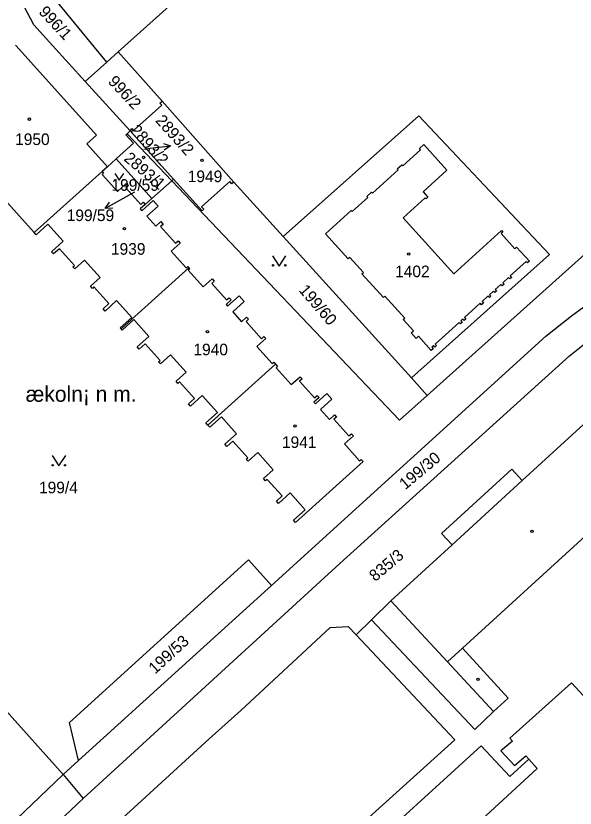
# Model space of a CAD drawing. Extents: x -735249 to -729401, y -1124843 to -1121828.
# Drawn here: x -733127.6 to -733045.7, y -1123687.3 to -1123571.3 of the extents above; entities that cross this region are included whole.
import ezdxf

# ---------------------------------------------------------------- set-up
doc = ezdxf.new("R2010")
doc.units = 0
for name, color, linetype in [('Vrstva 1', 7, 'Continuous'), ('Vrstva 15', 7, 'Continuous'), ('Vrstva 16', 7, 'Continuous'), ('Vrstva 18', 7, 'Continuous'), ('Vrstva 19', 7, 'Continuous'), ('Vrstva 25', 7, 'Continuous'), ('Vrstva 4', 7, 'Continuous')]:
    doc.layers.add(name, color=color, linetype=linetype)

msp = doc.modelspace()

# ---------------------------------------------------------------- linework, layer by layer
at = {"layer": 'Vrstva 1'}
for points in [[(-733049.16, -1123519.71), (-733112.61, -1123576.59)], [(-733114.28, -1123578.09), (-733125.98, -1123563.77)], [(-733124.99, -1123572.6), (-733126.37, -1123569.93)], [(-733122.25, -1123575.64), (-733124.99, -1123572.6)], [(-733117.44, -1123580.93), (-733122.25, -1123575.64)], [(-733112.61, -1123576.59), (-733114.28, -1123578.09)], [(-733112.61, -1123576.59), (-733106.19, -1123583.82)], [(-733114.28, -1123578.09), (-733117.44, -1123580.93)], [(-733110.85, -1123588.16), (-733117.44, -1123580.93)], [(-733110.35, -1123588.11), (-733106.22, -1123584.39)], [(-733106.49, -1123584.09), (-733106.19, -1123583.82)], [(-733106.22, -1123584.39), (-733106.49, -1123584.09)], [(-733106.19, -1123583.82), (-733095.67, -1123595.67)], [(-733088.44, -1123603.59), (-733068.55, -1123585.92)], [(-733068.55, -1123585.92), (-733049.43, -1123606.25)], [(-733110.85, -1123588.16), (-733110.62, -1123587.81)], [(-733110.62, -1123587.81), (-733110.35, -1123588.11)], [(-733111.48, -1123588.73), (-733111.3, -1123588.57)], [(-733110.38, -1123589.95), (-733111.48, -1123588.73)], [(-733111.3, -1123588.57), (-733110.85, -1123588.16)], [(-733111.3, -1123588.57), (-733104.76, -1123595.44)], [(-733104.51, -1123595.21), (-733110.85, -1123588.16)], [(-733110.38, -1123589.95), (-733112.92, -1123592.22)], [(-733112.92, -1123592.22), (-733114.2, -1123593.39)], [(-733112.92, -1123592.22), (-733107.69, -1123598.07)], [(-733114.2, -1123593.39), (-733114.97, -1123594.08)], [(-733124.9, -1123603.03), (-733114.97, -1123594.08)], [(-733114.97, -1123594.08), (-733114.75, -1123594.32)], [(-733114.75, -1123594.32), (-733114.96, -1123594.51)], [(-733114.96, -1123594.51), (-733112.72, -1123597)], [(-733112.72, -1123597), (-733111.42, -1123595.83)], [(-733111.42, -1123595.83), (-733111.12, -1123596.16)], [(-733104.76, -1123595.44), (-733107.69, -1123598.07)], [(-733104.76, -1123595.44), (-733104.51, -1123595.21)], [(-733104.76, -1123595.44), (-733071.4, -1123630.48)], [(-733100.33, -1123599.86), (-733104.51, -1123595.21)], [(-733096.27, -1123595.54), (-733100.4, -1123599.25)], [(-733095.94, -1123595.91), (-733096.27, -1123595.54)], [(-733095.67, -1123595.67), (-733095.94, -1123595.91)], [(-733095.67, -1123595.67), (-733088.44, -1123603.59)], [(-733111.12, -1123596.16), (-733111.49, -1123596.5)], [(-733111.49, -1123596.5), (-733109.3, -1123598.93)], [(-733124.9, -1123603.03), (-733129.22, -1123598.23)], [(-733107.69, -1123598.07), (-733108.65, -1123598.91)], [(-733108.65, -1123598.91), (-733109.39, -1123599.58)], [(-733109.3, -1123598.93), (-733108.93, -1123598.6)], [(-733109.16, -1123599.83), (-733107.49, -1123598.33)], [(-733108.93, -1123598.6), (-733108.65, -1123598.91)], [(-733106.75, -1123599.15), (-733108.42, -1123600.65)], [(-733107.49, -1123598.33), (-733106.75, -1123599.15)], [(-733100.4, -1123599.25), (-733100.07, -1123599.62)], [(-733109.39, -1123599.58), (-733109.16, -1123599.83)], [(-733100.07, -1123599.62), (-733100.33, -1123599.86)], [(-733108.42, -1123600.65), (-733107.12, -1123602.1)], [(-733107.12, -1123602.1), (-733106.38, -1123601.43)], [(-733106.38, -1123601.43), (-733106.02, -1123601.83)], [(-733038.13, -1123600.71), (-733067.37, -1123626.88)], [(-733122.9, -1123601.81), (-733124.61, -1123603.35)], [(-733120.66, -1123604.3), (-733122.9, -1123601.81)], [(-733106.02, -1123601.83), (-733106.39, -1123602.16)], [(-733106.39, -1123602.16), (-733104.21, -1123604.59)], [(-733124.61, -1123603.35), (-733124.9, -1123603.03)], [(-733069.62, -1123624.3), (-733088.44, -1123603.59)], [(-733122.37, -1123605.84), (-733120.66, -1123604.3)], [(-733103.55, -1123604.57), (-733104.87, -1123605.76)], [(-733104.21, -1123604.59), (-733103.84, -1123604.25)], [(-733103.84, -1123604.25), (-733103.55, -1123604.57)], [(-733122.07, -1123606.17), (-733122.37, -1123605.84)], [(-733121.22, -1123605.41), (-733122.07, -1123606.17)], [(-733119.02, -1123607.85), (-733121.22, -1123605.41)], [(-733104.87, -1123605.76), (-733102.65, -1123608.22)], [(-733049.43, -1123606.25), (-733069.62, -1123624.3)], [(-733117.53, -1123607.07), (-733118.96, -1123608.35)], [(-733115.25, -1123609.59), (-733117.53, -1123607.07)], [(-733119.24, -1123608.04), (-733119.02, -1123607.85)], [(-733118.96, -1123608.35), (-733119.24, -1123608.04)], [(-733112.17, -1123617.15), (-733102.28, -1123608.18)], [(-733102.65, -1123608.22), (-733102.42, -1123608.02)], [(-733102.42, -1123608.02), (-733102.28, -1123608.18)], [(-733102.13, -1123608.35), (-733102.35, -1123608.55)], [(-733102.35, -1123608.55), (-733100.14, -1123611)], [(-733102.28, -1123608.18), (-733102.13, -1123608.35)], [(-733116.68, -1123610.88), (-733115.25, -1123609.59)], [(-733100.14, -1123611), (-733098.83, -1123609.82)], [(-733098.83, -1123609.82), (-733098.54, -1123610.14)], [(-733116.39, -1123611.2), (-733116.68, -1123610.88)], [(-733116.17, -1123611), (-733116.39, -1123611.2)], [(-733113.98, -1123613.43), (-733116.17, -1123611)], [(-733098.54, -1123610.14), (-733098.91, -1123610.47)], [(-733098.91, -1123610.47), (-733096.73, -1123612.9)], [(-733112.84, -1123612.98), (-733114.54, -1123614.52)], [(-733110.61, -1123615.45), (-733112.84, -1123612.98)], [(-733096.07, -1123612.89), (-733096.81, -1123613.55)], [(-733096.73, -1123612.9), (-733096.36, -1123612.57)], [(-733096.58, -1123613.81), (-733094.91, -1123612.3)], [(-733096.36, -1123612.57), (-733096.07, -1123612.89)], [(-733094.17, -1123613.13), (-733095.84, -1123614.63)], [(-733094.91, -1123612.3), (-733094.17, -1123613.13)], [(-733046.22, -1123615.21), (-733042.27, -1123612.33)], [(-733114.83, -1123614.2), (-733113.98, -1123613.43)], [(-733114.54, -1123614.52), (-733114.83, -1123614.2)], [(-733096.81, -1123613.55), (-733096.58, -1123613.81)], [(-733180.84, -1123615.22), (-733120.65, -1123682.36)], [(-733112.32, -1123616.99), (-733110.61, -1123615.45)], [(-733095.84, -1123614.63), (-733094.54, -1123616.08)], [(-733094.54, -1123616.08), (-733093.8, -1123615.41)], [(-733093.8, -1123615.41), (-733093.51, -1123615.73)], [(-733049.95, -1123618.19), (-733046.22, -1123615.21)], [(-733110.32, -1123615.77), (-733112.03, -1123617.31)], [(-733108.11, -1123618.23), (-733110.32, -1123615.77)], [(-733093.51, -1123615.73), (-733093.88, -1123616.06)], [(-733093.88, -1123616.06), (-733091.63, -1123618.57)], [(-733112.17, -1123617.15), (-733112.32, -1123616.99)], [(-733112.03, -1123617.31), (-733112.17, -1123617.15)], [(-733046.51, -1123621.06), (-733042.61, -1123617.97)], [(-733109.82, -1123619.77), (-733108.11, -1123618.23)], [(-733090.97, -1123618.55), (-733092.29, -1123619.73)], [(-733091.63, -1123618.57), (-733091.26, -1123618.23)], [(-733091.26, -1123618.23), (-733090.97, -1123618.55)], [(-733090.15, -1123654.68), (-733049.95, -1123618.19)], [(-733109.53, -1123620.09), (-733109.82, -1123619.77)], [(-733108.67, -1123619.32), (-733109.53, -1123620.09)], [(-733106.48, -1123621.75), (-733108.67, -1123619.32)], [(-733092.29, -1123619.73), (-733090.06, -1123622.21)], [(-733104.93, -1123620.93), (-733106.42, -1123622.27)], [(-733102.65, -1123623.45), (-733104.93, -1123620.93)], [(-733080.16, -1123651.47), (-733046.51, -1123621.06)], [(-733106.71, -1123621.95), (-733106.48, -1123621.75)], [(-733106.42, -1123622.27), (-733106.71, -1123621.95)], [(-733099.49, -1123631.23), (-733089.55, -1123622.32)], [(-733090.06, -1123622.21), (-733089.83, -1123622.01)], [(-733089.83, -1123622.01), (-733089.55, -1123622.32)], [(-733089.55, -1123622.32), (-733089.27, -1123622.64)], [(-733089.27, -1123622.64), (-733089.48, -1123622.82)], [(-733104.14, -1123624.79), (-733102.65, -1123623.45)], [(-733089.48, -1123622.82), (-733087.25, -1123625.3)], [(-733103.85, -1123625.11), (-733104.14, -1123624.79)], [(-733103.63, -1123624.91), (-733103.85, -1123625.11)], [(-733101.44, -1123627.34), (-733103.63, -1123624.91)], [(-733087.25, -1123625.3), (-733085.95, -1123624.13)], [(-733085.66, -1123624.45), (-733086.03, -1123624.79)], [(-733086.03, -1123624.79), (-733083.85, -1123627.21)], [(-733085.95, -1123624.13), (-733085.66, -1123624.45)], [(-733069.62, -1123624.3), (-733067.37, -1123626.88)], [(-733100.3, -1123626.89), (-733102.01, -1123628.43)], [(-733098.06, -1123629.37), (-733100.3, -1123626.89)], [(-733083.19, -1123627.2), (-733083.93, -1123627.87)], [(-733083.85, -1123627.21), (-733083.48, -1123626.88)], [(-733083.71, -1123628.11), (-733082.04, -1123626.61)], [(-733083.48, -1123626.88), (-733083.19, -1123627.2)], [(-733082.04, -1123626.61), (-733081.3, -1123627.43)], [(-733067.37, -1123626.88), (-733071.4, -1123630.48)], [(-733102.29, -1123628.11), (-733101.44, -1123627.34)], [(-733102.01, -1123628.43), (-733102.29, -1123628.11)], [(-733083.93, -1123627.87), (-733083.71, -1123628.11)], [(-733081.3, -1123627.43), (-733082.97, -1123628.93)], [(-733099.77, -1123630.91), (-733098.06, -1123629.37)], [(-733082.97, -1123628.93), (-733081.67, -1123630.38)], [(-733053.42, -1123639.34), (-733042.15, -1123629.01)], [(-733097.5, -1123630), (-733099.21, -1123631.54)], [(-733095.26, -1123632.48), (-733097.5, -1123630)], [(-733081.67, -1123630.38), (-733080.93, -1123629.71)], [(-733080.63, -1123630.04), (-733081, -1123630.37)], [(-733081, -1123630.37), (-733078.81, -1123632.81)], [(-733080.93, -1123629.71), (-733080.63, -1123630.04)], [(-733099.49, -1123631.23), (-733099.77, -1123630.91)], [(-733099.21, -1123631.54), (-733099.49, -1123631.23)], [(-733096.97, -1123634.02), (-733095.26, -1123632.48)], [(-733078.15, -1123632.79), (-733079.47, -1123633.98)], [(-733078.81, -1123632.81), (-733078.44, -1123632.48)], [(-733078.44, -1123632.48), (-733078.15, -1123632.79)], [(-733096.68, -1123634.34), (-733096.97, -1123634.02)], [(-733095.83, -1123633.57), (-733096.68, -1123634.34)], [(-733093.64, -1123636), (-733095.83, -1123633.57)], [(-733079.47, -1123633.98), (-733077.25, -1123636.44)], [(-733092.16, -1123635.25), (-733093.57, -1123636.52)], [(-733089.89, -1123637.77), (-733092.16, -1123635.25)], [(-733093.86, -1123636.2), (-733093.64, -1123636)], [(-733093.57, -1123636.52), (-733093.86, -1123636.2)], [(-733076.74, -1123636.56), (-733086.64, -1123645.48)], [(-733077.25, -1123636.44), (-733077.03, -1123636.24)], [(-733077.03, -1123636.24), (-733076.74, -1123636.56)], [(-733065.24, -1123647.08), (-733054.95, -1123637.67)], [(-733054.95, -1123637.67), (-733053.42, -1123639.34)], [(-733091.3, -1123639.04), (-733089.89, -1123637.77)], [(-733091.01, -1123639.37), (-733091.3, -1123639.04)], [(-733090.78, -1123639.17), (-733091.01, -1123639.37)], [(-733088.59, -1123641.6), (-733090.78, -1123639.17)], [(-733087.44, -1123641.15), (-733089.15, -1123642.69)], [(-733085.22, -1123643.62), (-733087.44, -1123641.15)], [(-733089.44, -1123642.37), (-733088.59, -1123641.6)], [(-733089.15, -1123642.69), (-733089.44, -1123642.37)], [(-733086.93, -1123645.16), (-733085.22, -1123643.62)], [(-733086.64, -1123645.48), (-733086.93, -1123645.16)], [(-733063.71, -1123648.76), (-733065.24, -1123647.08)], [(-733072.66, -1123656.96), (-733063.71, -1123648.76)], [(-733119.73, -1123674.74), (-733093.53, -1123650.95)], [(-733117.72, -1123685.88), (-733080.16, -1123651.47)], [(-733093.53, -1123650.95), (-733090.15, -1123654.68)], [(-733090.15, -1123654.68), (-733118.42, -1123680.34)], [(-733075.49, -1123659.72), (-733072.66, -1123656.96)], [(-733077.75, -1123661.93), (-733075.49, -1123659.72)], [(-733094.66, -1123672.99), (-733081.54, -1123660.84)], [(-733081.54, -1123660.84), (-733078.9, -1123660.71)], [(-733078.9, -1123660.71), (-733077.75, -1123661.93)], [(-733099.27, -1123677.16), (-733094.66, -1123672.99)], [(-733118.42, -1123680.34), (-733119.73, -1123674.74)], [(-733112.05, -1123688.8), (-733099.27, -1123677.16)], [(-733120.65, -1123682.36), (-733118.42, -1123680.34)], [(-733137.81, -1123698.7), (-733120.65, -1123682.36)], [(-733120.65, -1123682.36), (-733117.72, -1123685.88)], [(-733165.36, -1123730.84), (-733117.72, -1123685.88)]]:
    msp.add_lwpolyline(points, dxfattribs=at)
at = {"layer": 'Vrstva 16'}
for points in [[(-733108.86, -1123590.81), (-733107.92, -1123590.7)], [(-733110.2, -1123597.12), (-733111.9, -1123598.06)]]:
    msp.add_lwpolyline(points, dxfattribs=at)
at = {"layer": 'Vrstva 25'}
for points in [[(-733105.991, -1123589.974), (-733104.94, -1123590.356), (-733105.876, -1123590.966)], [(-733107.92, -1123590.7), (-733104.94, -1123590.356)], [(-733113.12, -1123594.374), (-733112.45, -1123595.38), (-733111.779, -1123594.374)], [(-733111.9, -1123598.06), (-733114.533, -1123599.496)], [(-733113.416, -1123599.456), (-733114.533, -1123599.496), (-733113.895, -1123598.578)], [(-733090.03, -1123606.43), (-733089.03, -1123607.93), (-733088.03, -1123606.43)], [(-733122.29, -1123635.69), (-733121.29, -1123637.19), (-733120.29, -1123635.69)]]:
    msp.add_lwpolyline(points, dxfattribs=at)
for centre, radius in [((-733125.62, -1123586.43), 0.175), ((-733108.89, -1123592.04), 0.175), ((-733100.35, -1123592.46), 0.175), ((-733113.053, -1123595.313), 0.067), ((-733111.846, -1123595.313), 0.067), ((-733111.69, -1123602.45), 0.175), ((-733070.05, -1123606.19), 0.175), ((-733089.93, -1123607.83), 0.1), ((-733088.13, -1123607.83), 0.1), ((-733099.53, -1123617.53), 0.175), ((-733086.7, -1123631.35), 0.175), ((-733122.19, -1123637.09), 0.1), ((-733120.39, -1123637.09), 0.1), ((-733052.01, -1123646.78), 0.175), ((-733059.91, -1123668.45), 0.175)]:
    msp.add_circle(centre, radius, dxfattribs=at)
at = {"layer": 'Vrstva 4'}
for points in [[(-733127.67, -1123575.58), (-733127.08, -1123576.22)], [(-733127.08, -1123576.22), (-733125.41, -1123578.08)], [(-733125.41, -1123578.08), (-733115.77, -1123588.78)], [(-733115.77, -1123588.78), (-733117.2, -1123590.06)], [(-733117.2, -1123590.06), (-733114.2, -1123593.39)], [(-733068.49, -1123590.75), (-733067.83, -1123590.15)], [(-733067.83, -1123590.15), (-733064.45, -1123593.9)], [(-733070.93, -1123593.26), (-733068.35, -1123590.92)], [(-733068.35, -1123590.92), (-733068.49, -1123590.75)], [(-733071.74, -1123593.71), (-733071.08, -1123593.1)], [(-733071.08, -1123593.1), (-733070.93, -1123593.26)], [(-733075.35, -1123597.28), (-733071.6, -1123593.87)], [(-733071.6, -1123593.87), (-733071.74, -1123593.71)], [(-733064.45, -1123593.9), (-733067.95, -1123597.08)], [(-733076.19, -1123597.74), (-733075.5, -1123597.11)], [(-733075.5, -1123597.11), (-733075.35, -1123597.28)], [(-733067.95, -1123597.08), (-733067.23, -1123597.87)], [(-733078.32, -1123599.97), (-733076.04, -1123597.91)], [(-733076.04, -1123597.91), (-733076.19, -1123597.74)], [(-733067.62, -1123597.95), (-733070.87, -1123600.9)], [(-733067.49, -1123598.1), (-733067.62, -1123597.95)], [(-733067.23, -1123597.87), (-733067.49, -1123598.1)], [(-733082.23, -1123603.23), (-733078.46, -1123599.81)], [(-733078.46, -1123599.81), (-733078.32, -1123599.97)], [(-733070.87, -1123600.9), (-733063.46, -1123609.09)], [(-733063.46, -1123609.09), (-733056.47, -1123602.74)], [(-733056.47, -1123602.74), (-733056.27, -1123602.96)], [(-733078.91, -1123606.88), (-733082.23, -1123603.23)], [(-733056.27, -1123602.96), (-733056.52, -1123603.19)], [(-733056.52, -1123603.19), (-733054.49, -1123605.42)], [(-733054.49, -1123605.42), (-733054.24, -1123605.19)], [(-733054.24, -1123605.19), (-733052.38, -1123607.24)], [(-733078.69, -1123606.68), (-733078.91, -1123606.88)], [(-733076.69, -1123608.88), (-733078.69, -1123606.68)], [(-733052.83, -1123607.25), (-733055.17, -1123609.37)], [(-733052.63, -1123607.47), (-733052.83, -1123607.25)], [(-733052.38, -1123607.24), (-733052.63, -1123607.47)], [(-733076.91, -1123609.08), (-733076.69, -1123608.88)], [(-733073.76, -1123612.55), (-733076.91, -1123609.08)], [(-733055.44, -1123609.61), (-733056.28, -1123610.38)], [(-733055.24, -1123609.83), (-733055.44, -1123609.61)], [(-733054.97, -1123609.59), (-733055.24, -1123609.83)], [(-733055.17, -1123609.37), (-733054.97, -1123609.59)], [(-733056.55, -1123610.62), (-733057.37, -1123611.37)], [(-733056.34, -1123610.84), (-733056.55, -1123610.62)], [(-733056.08, -1123610.6), (-733056.34, -1123610.84)], [(-733056.28, -1123610.38), (-733056.08, -1123610.6)], [(-733057.64, -1123611.61), (-733058.22, -1123612.14)], [(-733058.22, -1123612.14), (-733058.02, -1123612.36)], [(-733057.44, -1123611.83), (-733057.64, -1123611.61)], [(-733057.17, -1123611.59), (-733057.44, -1123611.83)], [(-733057.37, -1123611.37), (-733057.17, -1123611.59)], [(-733073.54, -1123612.35), (-733073.76, -1123612.55)], [(-733070.63, -1123615.55), (-733073.54, -1123612.35)], [(-733059.57, -1123613.37), (-733061.9, -1123615.48)], [(-733059.37, -1123613.59), (-733059.57, -1123613.37)], [(-733059.11, -1123613.35), (-733059.37, -1123613.59)], [(-733058.44, -1123612.34), (-733059.31, -1123613.13)], [(-733059.31, -1123613.13), (-733059.11, -1123613.35)], [(-733058.24, -1123612.56), (-733058.44, -1123612.34)], [(-733058.02, -1123612.36), (-733058.24, -1123612.56)], [(-733070.85, -1123615.76), (-733070.63, -1123615.55)], [(-733062.15, -1123615.71), (-733062.42, -1123615.96)], [(-733061.95, -1123615.93), (-733062.15, -1123615.71)], [(-733061.7, -1123615.7), (-733061.95, -1123615.93)], [(-733061.9, -1123615.48), (-733061.7, -1123615.7)], [(-733069.34, -1123617.42), (-733070.85, -1123615.76)], [(-733062.67, -1123616.18), (-733066.16, -1123619.35)], [(-733062.47, -1123616.4), (-733062.67, -1123616.18)], [(-733062.22, -1123616.18), (-733062.47, -1123616.4)], [(-733062.42, -1123615.96), (-733062.22, -1123616.18)], [(-733069.67, -1123617.73), (-733069.34, -1123617.42)], [(-733068.96, -1123618.52), (-733069.67, -1123617.73)], [(-733068.62, -1123618.21), (-733068.96, -1123618.52)], [(-733066.74, -1123620.28), (-733068.62, -1123618.21)], [(-733066.48, -1123620.05), (-733066.74, -1123620.28)], [(-733066.42, -1123619.59), (-733066.68, -1123619.82)], [(-733066.68, -1123619.82), (-733066.48, -1123620.05)], [(-733066.22, -1123619.81), (-733066.42, -1123619.59)], [(-733065.96, -1123619.57), (-733066.22, -1123619.81)], [(-733066.16, -1123619.35), (-733065.96, -1123619.57)], [(-733063.71, -1123648.76), (-733053.42, -1123639.34)], [(-733043.65, -1123646.99), (-733062.16, -1123663.88)], [(-733072.66, -1123656.96), (-733064.37, -1123665.89)], [(-733075.49, -1123659.72), (-733060.35, -1123675.79)], [(-733063.28, -1123677.31), (-733077.75, -1123661.93)], [(-733064.37, -1123665.89), (-733062.16, -1123663.88)], [(-733062.16, -1123663.88), (-733055.49, -1123671.19)], [(-733057.64, -1123673.14), (-733064.37, -1123665.89)], [(-733046.22, -1123668.97), (-733055.24, -1123677.05)], [(-733046.22, -1123668.97), (-733033.41, -1123682.83)], [(-733055.49, -1123671.19), (-733057.64, -1123673.14)], [(-733060.35, -1123675.79), (-733057.64, -1123673.14)], [(-733055.24, -1123677.05), (-733054.84, -1123677.49)], [(-733076.41, -1123689.14), (-733063.28, -1123677.31)], [(-733074.88, -1123692.25), (-733059.45, -1123678.17)], [(-733059.45, -1123678.17), (-733055.23, -1123682.67)], [(-733054.84, -1123677.49), (-733056.54, -1123678.93)], [(-733056.54, -1123678.93), (-733054.56, -1123681.07)], [(-733055.23, -1123682.67), (-733052.47, -1123680.13)], [(-733054.56, -1123681.07), (-733052.9, -1123679.65)], [(-733052.9, -1123679.65), (-733052.47, -1123680.13)], [(-733052.47, -1123680.13), (-733051.23, -1123681.51)], [(-733051.23, -1123681.51), (-733069.93, -1123698.71)]]:
    msp.add_lwpolyline(points, dxfattribs=at)

# ---------------------------------------------------------------- texts
at = {"layer": 'Vrstva 15'}
msp.add_text('ækoln¡ n\xa0m.', height=2.29999, dxfattribs=at).set_placement((-733126.16, -1123627.81))
at = {"layer": 'Vrstva 16'}
msp.add_text('2893/2', height=1.7, rotation=311.70248, dxfattribs=at).set_placement((-733107.251, -1123586.7))
msp.add_text('199/59', height=1.7, dxfattribs=at).set_placement((-733120.148, -1123601.35))
at = {"layer": 'Vrstva 18'}
for s, rotation, p in [('996/1', 313.00249, (-733124.358, -1123570.819)), ('996/2', 313.00249, (-733114.198, -1123581.009)), ('199/60', 310.80247, (-733086.248, -1123611.52)), ('199/30', 39.90032, (-733070.565, -1123640.759)), ('835/3', 40.20032, (-733074.967, -1123654.209)), ('199/53', 42.50034, (-733107.218, -1123667.758))]:
    msp.add_text(s, height=1.7, rotation=rotation, dxfattribs=at).set_placement(p)
for s, p in [('199/59', (-733113.598, -1123596.92)), ('199/4', (-733124.21, -1123641.21))]:
    msp.add_text(s, height=1.7, dxfattribs=at).set_placement(p)
at = {"layer": 'Vrstva 19'}
for s, rotation, p in [('2893/2', 311.70248, (-733110.971, -1123588.14)), ('2893/1', 319.70254, (-733111.902, -1123592.38))]:
    msp.add_text(s, height=1.7, rotation=rotation, dxfattribs=at).set_placement(p)
for s, p in [('1950', (-733127.71, -1123590.22)), ('1949', (-733102.42, -1123595.65)), ('1939', (-733113.67, -1123606.28)), ('1402', (-733072.04, -1123609.57)), ('1940', (-733101.59, -1123621)), ('1941', (-733088.62, -1123634.57))]:
    msp.add_text(s, height=1.7, dxfattribs=at).set_placement(p)

doc.saveas('drawing.dxf')
